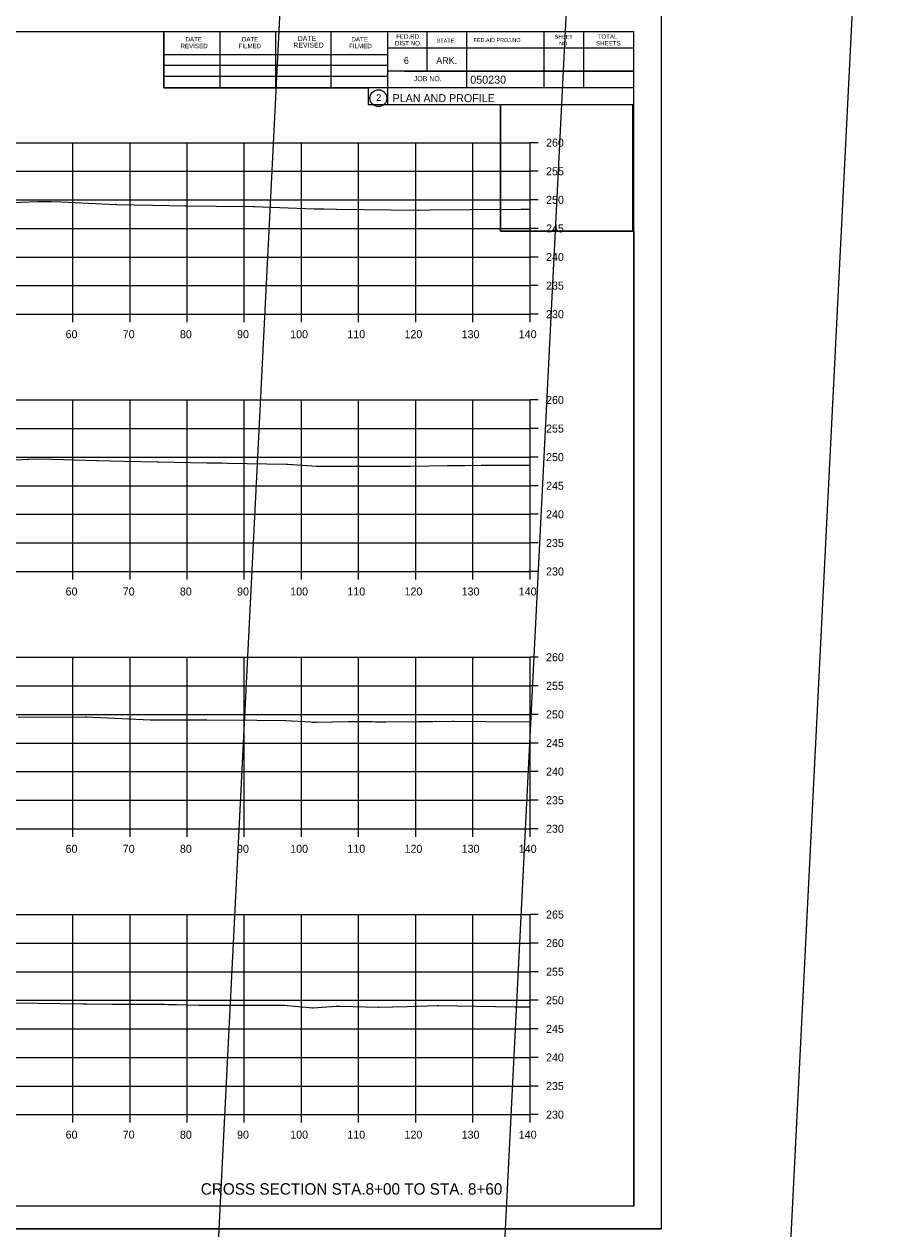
# Model space of a CAD drawing. Extents: x 1300404 to 1323571, y 234004 to 252077.
# Drawn here: x 1315768.7 to 1315919.7, y 242768.5 to 242979.2 of the extents above; entities that cross this region are included whole.
import ezdxf

# ---------------------------------------------------------------- set-up
doc = ezdxf.new("R2010")
doc.units = 0
for name, color, linetype in [('Default', 7, 'Continuous'), ('R_Axis', 7, 'Continuous'), ('R_Axis Annot', 7, 'Continuous'), ('R_Border', 7, 'Continuous'), ('R_Border Prem', 7, 'Continuous'), ('R_Draft', 7, 'Continuous'), ('R_Exist Surface', 7, 'Continuous'), ('R_Floodway', 7, 'Continuous'), ('R_Grid', 7, 'Continuous'), ('R_No Plot', 7, 'Continuous')]:
    doc.layers.add(name, color=color, linetype=linetype)

msp = doc.modelspace()

# ---------------------------------------------------------------- linework, layer by layer
at = {"layer": 'Default'}
for p, q in [((1315559.28, 242977.92), (1315875.46, 242977.92)), ((1315793.2, 242968.04), (1315793.2, 242977.92)), ((1315803.06, 242968.04), (1315803.06, 242977.72)), ((1315812.82, 242968.04), (1315812.82, 242977.72)), ((1315822.5, 242968.04), (1315822.5, 242977.72)), ((1315832.36, 242977.92), (1315832.36, 242965.12)), ((1315839.2, 242977.92), (1315839.2, 242970.98)), ((1315846.14, 242977.92), (1315846.14, 242968.04)), ((1315859.72, 242977.92), (1315859.72, 242968.04)), ((1315866.66, 242977.92), (1315866.66, 242968.04)), ((1315875.46, 242772.46), (1315875.46, 242977.92)), ((1315875.46, 242974.98), (1315832.36, 242974.98)), ((1315875.46, 242975), (1315875.46, 242975)), ((1315793.2, 242973.9), (1315832.36, 242973.9)), ((1315793.2, 242972.04), (1315832.36, 242972.04)), ((1315875.46, 242970.98), (1315832.36, 242970.98)), ((1315835.32, 242970.98), (1315875.46, 242970.98)), ((1315793.2, 242968.04), (1315793.2, 242970.1)), ((1315793.2, 242970.1), (1315832.36, 242970.1)), ((1315875.46, 242968.04), (1315793.2, 242968.04)), ((1315832.36, 242965.12), (1315875.46, 242965.12)), ((1315875.46, 242772.46), (1315559.28, 242772.46))]:
    msp.add_line(p, q, dxfattribs=at)
msp.add_circle((1315830.74, 242966.25), 1.47, dxfattribs=at)
at = {"layer": 'R_Axis'}
for p, q in [((1315857.28, 242928.46), (1315857.28, 242958.46)), ((1315858.68, 242958.46), (1315857.28, 242958.46)), ((1315858.68, 242953.46), (1315857.28, 242953.46)), ((1315858.68, 242948.46), (1315857.28, 242948.46)), ((1315858.68, 242943.46), (1315857.28, 242943.46)), ((1315858.68, 242938.46), (1315857.28, 242938.46)), ((1315858.68, 242933.46), (1315857.28, 242933.46)), ((1315577.28, 242928.46), (1315857.28, 242928.46)), ((1315777.28, 242927.06), (1315777.28, 242928.46)), ((1315787.28, 242927.06), (1315787.28, 242928.46)), ((1315797.28, 242927.06), (1315797.28, 242928.46)), ((1315807.28, 242927.06), (1315807.28, 242928.46)), ((1315817.28, 242927.06), (1315817.28, 242928.46)), ((1315827.28, 242927.06), (1315827.28, 242928.46)), ((1315837.28, 242927.06), (1315837.28, 242928.46)), ((1315847.28, 242927.06), (1315847.28, 242928.46)), ((1315857.28, 242927.06), (1315857.28, 242928.46)), ((1315858.68, 242928.46), (1315857.28, 242928.46)), ((1315857.28, 242883.46), (1315857.28, 242913.46)), ((1315858.68, 242913.46), (1315857.28, 242913.46)), ((1315858.68, 242908.46), (1315857.28, 242908.46)), ((1315858.68, 242903.46), (1315857.28, 242903.46)), ((1315858.68, 242898.46), (1315857.28, 242898.46)), ((1315858.68, 242893.46), (1315857.28, 242893.46)), ((1315858.68, 242888.46), (1315857.28, 242888.46)), ((1315577.28, 242883.46), (1315857.28, 242883.46)), ((1315777.28, 242882.06), (1315777.28, 242883.46)), ((1315787.28, 242882.06), (1315787.28, 242883.46)), ((1315797.28, 242882.06), (1315797.28, 242883.46)), ((1315807.28, 242882.06), (1315807.28, 242883.46)), ((1315817.28, 242882.06), (1315817.28, 242883.46)), ((1315827.28, 242882.06), (1315827.28, 242883.46)), ((1315837.28, 242882.06), (1315837.28, 242883.46)), ((1315847.28, 242882.06), (1315847.28, 242883.46)), ((1315857.28, 242882.06), (1315857.28, 242883.46)), ((1315858.68, 242883.46), (1315857.28, 242883.46)), ((1315857.28, 242838.46), (1315857.28, 242868.46)), ((1315858.68, 242868.46), (1315857.28, 242868.46)), ((1315858.68, 242863.46), (1315857.28, 242863.46)), ((1315858.68, 242858.46), (1315857.28, 242858.46)), ((1315858.68, 242853.46), (1315857.28, 242853.46)), ((1315858.68, 242848.46), (1315857.28, 242848.46)), ((1315858.68, 242843.46), (1315857.28, 242843.46)), ((1315577.28, 242838.46), (1315857.28, 242838.46)), ((1315777.28, 242837.06), (1315777.28, 242838.46)), ((1315787.28, 242837.06), (1315787.28, 242838.46)), ((1315797.28, 242837.06), (1315797.28, 242838.46)), ((1315807.28, 242837.06), (1315807.28, 242838.46)), ((1315817.28, 242837.06), (1315817.28, 242838.46)), ((1315827.28, 242837.06), (1315827.28, 242838.46)), ((1315837.28, 242837.06), (1315837.28, 242838.46)), ((1315847.28, 242837.06), (1315847.28, 242838.46)), ((1315857.28, 242837.06), (1315857.28, 242838.46)), ((1315858.68, 242838.46), (1315857.28, 242838.46)), ((1315857.28, 242788.46), (1315857.28, 242823.46)), ((1315858.68, 242823.46), (1315857.28, 242823.46)), ((1315858.68, 242818.46), (1315857.28, 242818.46)), ((1315858.68, 242813.46), (1315857.28, 242813.46)), ((1315858.68, 242808.46), (1315857.28, 242808.46)), ((1315858.68, 242803.46), (1315857.28, 242803.46)), ((1315858.68, 242798.46), (1315857.28, 242798.46)), ((1315858.68, 242793.46), (1315857.28, 242793.46)), ((1315577.28, 242788.46), (1315857.28, 242788.46)), ((1315777.28, 242787.06), (1315777.28, 242788.46)), ((1315787.28, 242787.06), (1315787.28, 242788.46)), ((1315797.28, 242787.06), (1315797.28, 242788.46)), ((1315807.28, 242787.06), (1315807.28, 242788.46)), ((1315817.28, 242787.06), (1315817.28, 242788.46)), ((1315827.28, 242787.06), (1315827.28, 242788.46)), ((1315837.28, 242787.06), (1315837.28, 242788.46)), ((1315847.28, 242787.06), (1315847.28, 242788.46)), ((1315857.28, 242787.06), (1315857.28, 242788.46)), ((1315858.68, 242788.46), (1315857.28, 242788.46))]:
    msp.add_line(p, q, dxfattribs=at)
at = {"layer": 'R_Draft'}
for points in [[(1315773.37, 242948.24), (1315773.42, 242948.14), (1315773.32, 242948.14)], [(1315784.81, 242947.72), (1315784.86, 242947.62), (1315784.76, 242947.62)], [(1315797.01, 242947.46), (1315797.06, 242947.36), (1315796.96, 242947.36)], [(1315808.95, 242947.34), (1315809, 242947.24), (1315808.9, 242947.24)], [(1315821.11, 242946.92), (1315821.16, 242946.82), (1315821.06, 242946.82)], [(1315837.77, 242946.72), (1315837.82, 242946.62), (1315837.72, 242946.62)], [(1315846.94, 242946.81), (1315846.99, 242946.71), (1315846.89, 242946.71)], [(1315769.52, 242903.17), (1315769.57, 242903.07), (1315769.47, 242903.07)], [(1315781.53, 242902.91), (1315781.58, 242902.81), (1315781.48, 242902.81)], [(1315792.14, 242902.68), (1315792.19, 242902.58), (1315792.09, 242902.58)], [(1315803.32, 242902.49), (1315803.37, 242902.39), (1315803.27, 242902.39)], [(1315814.65, 242902.29), (1315814.7, 242902.19), (1315814.6, 242902.19)], [(1315819.93, 242901.91), (1315819.98, 242901.81), (1315819.88, 242901.81)], [(1315836.29, 242901.94), (1315836.34, 242901.84), (1315836.24, 242901.84)], [(1315845.9, 242902.06), (1315845.95, 242901.96), (1315845.85, 242901.96)], [(1315779.63, 242858.09), (1315779.68, 242857.99), (1315779.58, 242857.99)], [(1315791.16, 242857.57), (1315791.21, 242857.47), (1315791.11, 242857.47)], [(1315800.52, 242857.59), (1315800.57, 242857.49), (1315800.47, 242857.49)], [(1315814.41, 242857.46), (1315814.46, 242857.36), (1315814.36, 242857.36)], [(1315819.22, 242857.17), (1315819.27, 242857.07), (1315819.17, 242857.07)], [(1315843.76, 242857.32), (1315843.81, 242857.22), (1315843.71, 242857.22)], [(1315857.23, 242857.19), (1315857.28, 242857.09), (1315857.18, 242857.09)], [(1315779.62, 242807.89), (1315779.67, 242807.79), (1315779.57, 242807.79)], [(1315794.91, 242807.77), (1315794.96, 242807.67), (1315794.86, 242807.67)], [(1315799.39, 242807.66), (1315799.44, 242807.56), (1315799.34, 242807.56)], [(1315814.18, 242807.64), (1315814.23, 242807.54), (1315814.13, 242807.54)], [(1315819.28, 242807.21), (1315819.33, 242807.11), (1315819.23, 242807.11)], [(1315823.66, 242807.5), (1315823.71, 242807.4), (1315823.61, 242807.4)], [(1315830.77, 242807.3), (1315830.82, 242807.2), (1315830.72, 242807.2)], [(1315841.14, 242807.59), (1315841.19, 242807.49), (1315841.09, 242807.49)], [(1315855.45, 242807.36), (1315855.5, 242807.26), (1315855.4, 242807.26)]]:
    msp.add_lwpolyline(points, close=True, dxfattribs=at)
at = {"layer": 'R_Exist Surface'}
for points in [[(1315762.19, 242947.84), (1315771.14, 242948.16), (1315773.37, 242948.19), (1315775.21, 242948.1), (1315784.81, 242947.67), (1315791.22, 242947.52), (1315797.01, 242947.41), (1315802.33, 242947.37), (1315808.95, 242947.29), (1315819.53, 242946.91), (1315821.11, 242946.87), (1315823.46, 242946.84), (1315837.77, 242946.67), (1315839.75, 242946.69), (1315846.94, 242946.76), (1315855.69, 242946.82), (1315857.28, 242946.84)], [(1315762.29, 242902.75), (1315769.52, 242903.12), (1315771.69, 242903.15), (1315781.53, 242902.86), (1315786.19, 242902.74), (1315792.14, 242902.63), (1315800.75, 242902.49), (1315803.32, 242902.44), (1315804.36, 242902.43), (1315814.65, 242902.24), (1315814.87, 242902.23), (1315819.93, 242901.86), (1315821.3, 242901.89), (1315824.83, 242901.87), (1315836.29, 242901.89), (1315842.81, 242901.97), (1315845.9, 242902.01), (1315848.74, 242902.04), (1315857.28, 242902.04)], [(1315767.7, 242858.02), (1315774.57, 242857.98), (1315779.63, 242858.04), (1315790.81, 242857.54), (1315791.16, 242857.52), (1315791.53, 242857.52), (1315800.52, 242857.54), (1315809.5, 242857.44), (1315814.41, 242857.41), (1315818.91, 242857.14), (1315819.22, 242857.12), (1315819.72, 242857.13), (1315819.9, 242857.13), (1315825.51, 242857.22), (1315828.2, 242857.23), (1315829.71, 242857.2), (1315830.22, 242857.19), (1315832.05, 242857.16), (1315837.84, 242857.24), (1315840.28, 242857.22), (1315843.76, 242857.27), (1315849.57, 242857.23), (1315857.23, 242857.14), (1315857.28, 242857.14)], [(1315763.05, 242808.08), (1315779.03, 242807.85), (1315779.62, 242807.84), (1315784.13, 242807.81), (1315793.33, 242807.77), (1315794.03, 242807.74), (1315794.91, 242807.72), (1315795.38, 242807.72), (1315799.39, 242807.61), (1315806.29, 242807.62), (1315814.18, 242807.59), (1315816.79, 242807.35), (1315819.28, 242807.16), (1315823.33, 242807.43), (1315823.66, 242807.45), (1315823.98, 242807.44), (1315830.77, 242807.25), (1315835.75, 242807.39), (1315841.14, 242807.54), (1315854.61, 242807.32), (1315855.45, 242807.31), (1315857.28, 242807.31)]]:
    msp.add_lwpolyline(points, dxfattribs=at)
at = {"layer": 'R_Floodway'}
for p, q in [((1315876.66, 242242.17), (1315919.73, 243101.79)), ((1315825.8, 242226.29), (1315868.69, 243082.46)), ((1315774.94, 242210.4), (1315817.61, 243062.15))]:
    msp.add_line(p, q, dxfattribs=at)
at = {"layer": 'R_Grid'}
for p, q in [((1315577.28, 242958.46), (1315857.28, 242958.46)), ((1315777.28, 242928.46), (1315777.28, 242958.46)), ((1315787.28, 242928.46), (1315787.28, 242958.46)), ((1315797.28, 242928.46), (1315797.28, 242958.46)), ((1315807.28, 242928.46), (1315807.28, 242958.46)), ((1315817.28, 242928.46), (1315817.28, 242958.46)), ((1315827.28, 242928.46), (1315827.28, 242958.46)), ((1315837.28, 242928.46), (1315837.28, 242958.46)), ((1315847.28, 242928.46), (1315847.28, 242958.46)), ((1315857.28, 242928.46), (1315857.28, 242958.46)), ((1315577.28, 242953.46), (1315857.28, 242953.46)), ((1315577.28, 242948.46), (1315857.28, 242948.46)), ((1315577.28, 242943.46), (1315857.28, 242943.46)), ((1315577.28, 242938.46), (1315857.28, 242938.46)), ((1315577.28, 242933.46), (1315857.28, 242933.46)), ((1315577.28, 242928.46), (1315857.28, 242928.46)), ((1315577.28, 242913.46), (1315857.28, 242913.46)), ((1315777.28, 242883.46), (1315777.28, 242913.46)), ((1315787.28, 242883.46), (1315787.28, 242913.46)), ((1315797.28, 242883.46), (1315797.28, 242913.46)), ((1315807.28, 242883.46), (1315807.28, 242913.46)), ((1315817.28, 242883.46), (1315817.28, 242913.46)), ((1315827.28, 242883.46), (1315827.28, 242913.46)), ((1315837.28, 242883.46), (1315837.28, 242913.46)), ((1315847.28, 242883.46), (1315847.28, 242913.46)), ((1315857.28, 242883.46), (1315857.28, 242913.46)), ((1315577.28, 242908.46), (1315857.28, 242908.46)), ((1315577.28, 242903.46), (1315857.28, 242903.46)), ((1315577.28, 242898.46), (1315857.28, 242898.46)), ((1315577.28, 242893.46), (1315857.28, 242893.46)), ((1315577.28, 242888.46), (1315857.28, 242888.46)), ((1315577.28, 242883.46), (1315857.28, 242883.46)), ((1315577.28, 242868.46), (1315857.28, 242868.46)), ((1315777.28, 242838.46), (1315777.28, 242868.46)), ((1315787.28, 242838.46), (1315787.28, 242868.46)), ((1315797.28, 242838.46), (1315797.28, 242868.46)), ((1315807.28, 242838.46), (1315807.28, 242868.46)), ((1315817.28, 242838.46), (1315817.28, 242868.46)), ((1315827.28, 242838.46), (1315827.28, 242868.46)), ((1315837.28, 242838.46), (1315837.28, 242868.46)), ((1315847.28, 242838.46), (1315847.28, 242868.46)), ((1315857.28, 242838.46), (1315857.28, 242868.46)), ((1315577.28, 242863.46), (1315857.28, 242863.46)), ((1315577.28, 242858.46), (1315857.28, 242858.46)), ((1315577.28, 242853.46), (1315857.28, 242853.46)), ((1315577.28, 242848.46), (1315857.28, 242848.46)), ((1315577.28, 242843.46), (1315857.28, 242843.46)), ((1315577.28, 242838.46), (1315857.28, 242838.46)), ((1315577.28, 242823.46), (1315857.28, 242823.46)), ((1315777.28, 242788.46), (1315777.28, 242823.46)), ((1315787.28, 242788.46), (1315787.28, 242823.46)), ((1315797.28, 242788.46), (1315797.28, 242823.46)), ((1315807.28, 242788.46), (1315807.28, 242823.46)), ((1315817.28, 242788.46), (1315817.28, 242823.46)), ((1315827.28, 242788.46), (1315827.28, 242823.46)), ((1315837.28, 242788.46), (1315837.28, 242823.46)), ((1315847.28, 242788.46), (1315847.28, 242823.46)), ((1315857.28, 242788.46), (1315857.28, 242823.46)), ((1315577.28, 242818.46), (1315857.28, 242818.46)), ((1315577.28, 242813.46), (1315857.28, 242813.46)), ((1315577.28, 242808.46), (1315857.28, 242808.46)), ((1315577.28, 242803.46), (1315857.28, 242803.46)), ((1315577.28, 242798.46), (1315857.28, 242798.46)), ((1315577.28, 242793.46), (1315857.28, 242793.46)), ((1315577.28, 242788.46), (1315857.28, 242788.46))]:
    msp.add_line(p, q, dxfattribs=at)
at = {"layer": 'R_No Plot'}
msp.add_line((1315546.87, 242768.48), (1315880.21, 242768.48), dxfattribs=at)
for points in [[(1315546.87, 242981.81), (1315880.21, 242981.81), (1315880.21, 242768.47), (1315546.87, 242768.47)], [(1315793.2, 242977.92), (1315793.2, 242968.04), (1315828.93, 242968.04), (1315828.93, 242965.12), (1315852.13, 242965.12), (1315852.13, 242943), (1315875.46, 242943), (1315875.46, 242772.46), (1315559.28, 242772.46), (1315559.28, 242977.92)], [(1315852.13, 242965.15), (1315875.23, 242965.15), (1315875.23, 242943), (1315852.13, 242943)]]:
    msp.add_lwpolyline(points, close=True, dxfattribs=at)

# ---------------------------------------------------------------- texts
at = {"layer": 'Default'}
msp.add_text('2', height=1.17, dxfattribs=at).set_placement((1315830.36, 242965.77))
at = {"layer": 'R_Axis Annot'}
for s, p in [('260', (1315860.08, 242957.76)), ('255', (1315860.08, 242952.76)), ('250', (1315860.08, 242947.76)), ('245', (1315860.08, 242942.76)), ('240', (1315860.08, 242937.76)), ('235', (1315860.08, 242932.76)), ('230', (1315860.08, 242927.76)), ('60', (1315776.01, 242924.26)), ('70', (1315786.01, 242924.26)), ('80', (1315796.01, 242924.26)), ('90', (1315806.01, 242924.26)), ('100', (1315815.31, 242924.26)), ('110', (1315825.31, 242924.26)), ('120', (1315835.31, 242924.26)), ('130', (1315845.31, 242924.26)), ('140', (1315855.31, 242924.26)), ('260', (1315860.08, 242912.76)), ('255', (1315860.08, 242907.76)), ('250', (1315860.08, 242902.76)), ('245', (1315860.08, 242897.76)), ('240', (1315860.08, 242892.76)), ('235', (1315860.08, 242887.76)), ('230', (1315860.08, 242882.76)), ('60', (1315776.01, 242879.26)), ('70', (1315786.01, 242879.26)), ('80', (1315796.01, 242879.26)), ('90', (1315806.01, 242879.26)), ('100', (1315815.31, 242879.26)), ('110', (1315825.31, 242879.26)), ('120', (1315835.31, 242879.26)), ('130', (1315845.31, 242879.26)), ('140', (1315855.31, 242879.26)), ('260', (1315860.08, 242867.76)), ('255', (1315860.08, 242862.76)), ('250', (1315860.08, 242857.76)), ('245', (1315860.08, 242852.76)), ('240', (1315860.08, 242847.76)), ('235', (1315860.08, 242842.76)), ('230', (1315860.08, 242837.76)), ('60', (1315776.01, 242834.26)), ('70', (1315786.01, 242834.26)), ('80', (1315796.01, 242834.26)), ('90', (1315806.01, 242834.26)), ('100', (1315815.31, 242834.26)), ('110', (1315825.31, 242834.26)), ('120', (1315835.31, 242834.26)), ('130', (1315845.31, 242834.26)), ('140', (1315855.31, 242834.26)), ('265', (1315860.08, 242822.76)), ('260', (1315860.08, 242817.76)), ('255', (1315860.08, 242812.76)), ('250', (1315860.08, 242807.76)), ('245', (1315860.08, 242802.76)), ('240', (1315860.08, 242797.76)), ('235', (1315860.08, 242792.76)), ('230', (1315860.08, 242787.76)), ('60', (1315776.01, 242784.26)), ('70', (1315786.01, 242784.26)), ('80', (1315796.01, 242784.26)), ('90', (1315806.01, 242784.26)), ('100', (1315815.31, 242784.26)), ('110', (1315825.31, 242784.26)), ('120', (1315835.31, 242784.26)), ('130', (1315845.31, 242784.26)), ('140', (1315855.31, 242784.26))]:
    msp.add_text(s, height=1.4, dxfattribs=at).set_placement(p)
at = {"layer": 'R_Border'}
for s, height, p in [('DATE', 0.782, (1315797, 242976.16)), ('DATE', 0.782, (1315806.86, 242976.16)), ('DATE', 0.879, (1315816.64, 242976.26)), ('DATE', 0.782, (1315826.02, 242976.16)), ('FED.RD.', 0.782, (1315833.84, 242976.64)), ('STATE', 0.684, (1315840.96, 242975.96)), ('FED.AID PROJ.NO.', 0.684, (1315847.42, 242976.06)), ('SHEET', 0.684, (1315861.58, 242976.64)), ('TOTAL', 0.782, (1315869.1, 242976.64)), ('REVISED', 0.782, (1315796.12, 242974.98)), ('FILMED', 0.782, (1315806.28, 242974.98)), ('REVISED', 0.879, (1315815.86, 242975.08)), ('FILMED', 0.782, (1315825.62, 242974.98)), ('DIST.NO.', 0.782, (1315833.64, 242975.46)), ('NO.', 0.684, (1315862.36, 242975.46)), ('SHEETS', 0.782, (1315868.82, 242975.46)), ('6', 1.17, (1315835.2, 242972.24)), ('ARK.', 1.172, (1315840.86, 242972.24)), ('JOB NO.', 0.879, (1315836.96, 242969.22))]:
    msp.add_text(s, height=height, dxfattribs=at).set_placement(p)
for s, p in [('050230', (1315846.83, 242968.78)), ('PLAN AND PROFILE', (1315833.22, 242965.55))]:
    msp.add_text(s, height=1.4, rotation=360, dxfattribs=at).set_placement(p)
at = {"layer": 'R_Border Prem'}
msp.add_text('DWB', height=0.01, dxfattribs=at).set_placement((1315836.15, 242959.43))
at = {"layer": 'R_Draft'}
msp.add_text('CROSS SECTION STA.8+00 TO STA. 8+60', height=2, dxfattribs=at).set_placement((1315799.67, 242774.46))

doc.saveas('drawing.dxf')
